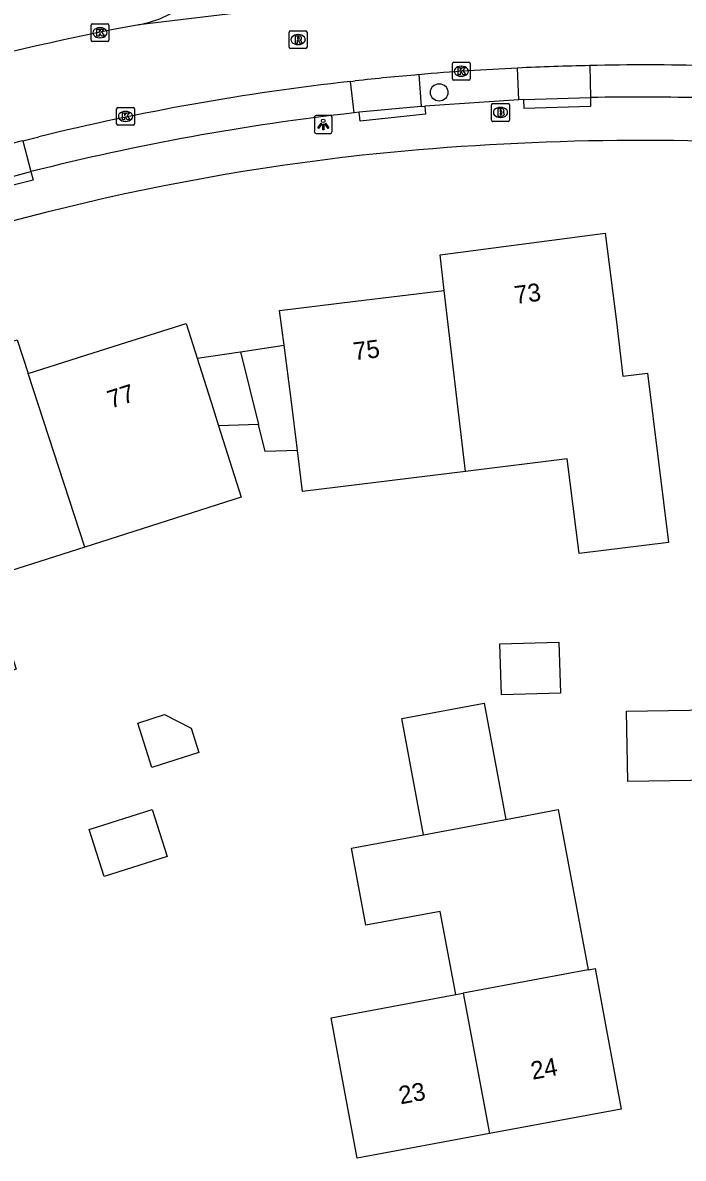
# Model space of a CAD drawing. Extents: x 160457 to 162082, y 388340 to 389736.
# Drawn here: x 161204.2 to 161241.2, y 388442.8 to 388506.4 of the extents above; entities that cross this region are included whole.
import ezdxf

# ---------------------------------------------------------------- set-up
doc = ezdxf.new("R2010")
doc.units = 0
for name, color, linetype in [('IMGEO_Boom', 7, 'Continuous'), ('IMGEO_Brandkraan', 7, 'Continuous'), ('IMGEO_Kolk', 7, 'Continuous'), ('IMGEO_Lichtpunt', 7, 'Continuous'), ('IMGEO_Pand', 7, 'Continuous'), ('IMGEO_Pand_nummerreeks', 7, 'Continuous'), ('IMGEO_Parkeervlak_open', 7, 'Continuous'), ('IMGEO_Rijbaan_lokaal_open', 7, 'Continuous'), ('IMGEO_Rioolput', 7, 'Continuous'), ('IMGEO_Voetpad_open', 7, 'Continuous')]:
    doc.layers.add(name, color=color, linetype=linetype)

msp = doc.modelspace()

# ---------------------------------------------------------------- linework, layer by layer
at = {"layer": 'IMGEO_Boom'}
msp.add_circle((161227.516, 388502.485), 0.489, dxfattribs=at)
at = {"layer": 'IMGEO_Brandkraan'}
for p, q in [((161230.451, 388500.937), (161230.451, 388501.789)), ((161230.526, 388501.863), (161231.378, 388501.863)), ((161230.939, 388501.643), (161230.964, 388501.643)), ((161231.452, 388501.789), (161231.452, 388500.937)), ((161231.378, 388500.863), (161230.526, 388500.863)), ((161230.962, 388501.083), (161230.937, 388501.083))]:
    msp.add_line(p, q, dxfattribs=at)
for points in [[(161230.451, 388500.937), (161230.451, 388501.789)], [(161230.526, 388501.863), (161231.378, 388501.863)], [(161230.799, 388501.563), (161230.799, 388501.163), (161231.012, 388501.163)], [(161231.03, 388501.563), (161230.799, 388501.563)], [(161230.978, 388501.482), (161230.924, 388501.482), (161230.924, 388501.406)], [(161230.924, 388501.406), (161230.977, 388501.406)], [(161230.986, 388501.33), (161230.924, 388501.33), (161230.924, 388501.249)], [(161230.924, 388501.249), (161230.986, 388501.249)], [(161231.452, 388501.789), (161231.452, 388500.937)], [(161231.378, 388500.863), (161230.526, 388500.863)]]:
    msp.add_lwpolyline(points, dxfattribs=at)
for centre, radius, start, end in [((161230.528, 388501.787), 0.0765, 91.55205, 178.44795), ((161230.528, 388501.787), 0.0765, 91.55205, 178.44795), ((161230.979, 388501.444), 0.0379, 267.82845, 90.93552), ((161230.987, 388501.289), 0.0404, 269.87594, 90.50774), ((161231.034, 388501.418), 0.145, 59.4692, 91.53667), ((161231.059, 388501.465), 0.0922, 285.51372, 58.15012), ((161231.064, 388501.273), 0.105, 301.31148, 78.98903), ((161231.376, 388501.787), 0.0765, 1.55205, 88.44795), ((161231.376, 388501.787), 0.0765, 1.55205, 88.44795), ((161230.528, 388500.939), 0.0765, 181.55205, 268.44795), ((161230.528, 388500.939), 0.0765, 181.55205, 268.44795), ((161231.018, 388501.414), 0.251, 268.66757, 293.53466), ((161231.376, 388500.939), 0.0765, 271.55205, 358.44795), ((161231.376, 388500.939), 0.0765, 271.55205, 358.44795)]:
    msp.add_arc(centre, radius, start, end, dxfattribs=at)
for centre, major_axis, ratio, start_param, end_param in [((161230.938, 388501.363), (-0.387, 0.002), 0.722429, 4.712389, 7.853982), ((161230.963, 388501.363), (-0.39, 0.002), 0.717154, 1.570796, 4.712389)]:
    msp.add_ellipse(centre, major_axis=major_axis, ratio=ratio, start_param=start_param, end_param=end_param, dxfattribs=at)
at = {"layer": 'IMGEO_Kolk'}
for p, q in [((161208.091, 388506.33), (161208.943, 388506.33)), ((161208.016, 388505.404), (161208.016, 388506.256)), ((161208.504, 388506.11), (161208.529, 388506.11)), ((161209.017, 388506.256), (161209.017, 388505.404)), ((161208.943, 388505.33), (161208.091, 388505.33)), ((161208.527, 388505.55), (161208.502, 388505.55)), ((161228.256, 388503.246), (161228.256, 388504.098)), ((161228.331, 388504.172), (161229.183, 388504.172)), ((161228.744, 388503.952), (161228.769, 388503.952)), ((161229.257, 388504.098), (161229.257, 388503.246)), ((161229.183, 388503.172), (161228.331, 388503.172)), ((161228.767, 388503.392), (161228.742, 388503.392)), ((161209.446, 388500.717), (161209.446, 388501.569)), ((161209.521, 388501.643), (161210.373, 388501.643)), ((161209.934, 388501.423), (161209.959, 388501.423)), ((161210.447, 388501.569), (161210.447, 388500.717)), ((161210.373, 388500.643), (161209.521, 388500.643)), ((161209.957, 388500.863), (161209.932, 388500.863))]:
    msp.add_line(p, q, dxfattribs=at)
for points in [[(161208.091, 388506.33), (161208.943, 388506.33)], [(161208.016, 388505.404), (161208.016, 388506.256)], [(161208.337, 388506.03), (161208.46, 388506.03), (161208.46, 388505.879), (161208.59, 388506.03), (161208.754, 388506.03), (161208.608, 388505.879), (161208.761, 388505.63), (161208.609, 388505.63), (161208.524, 388505.794), (161208.46, 388505.727), (161208.46, 388505.63), (161208.337, 388505.63), (161208.337, 388506.03)], [(161209.017, 388506.256), (161209.017, 388505.404)], [(161208.943, 388505.33), (161208.091, 388505.33)], [(161228.256, 388503.246), (161228.256, 388504.098)], [(161228.331, 388504.172), (161229.183, 388504.172)], [(161228.577, 388503.872), (161228.7, 388503.872), (161228.7, 388503.721), (161228.83, 388503.872), (161228.994, 388503.872), (161228.848, 388503.721), (161229.001, 388503.472), (161228.849, 388503.472), (161228.764, 388503.636), (161228.7, 388503.569), (161228.7, 388503.472), (161228.577, 388503.472), (161228.577, 388503.872)], [(161229.257, 388504.098), (161229.257, 388503.246)], [(161229.183, 388503.172), (161228.331, 388503.172)], [(161209.446, 388500.717), (161209.446, 388501.569)], [(161209.521, 388501.643), (161210.373, 388501.643)], [(161209.767, 388501.343), (161209.89, 388501.343), (161209.89, 388501.192), (161210.02, 388501.343), (161210.184, 388501.343), (161210.038, 388501.192), (161210.191, 388500.943), (161210.039, 388500.943), (161209.954, 388501.107), (161209.89, 388501.04), (161209.89, 388500.943), (161209.767, 388500.943), (161209.767, 388501.343)], [(161210.447, 388501.569), (161210.447, 388500.717)], [(161210.373, 388500.643), (161209.521, 388500.643)]]:
    msp.add_lwpolyline(points, dxfattribs=at)
for centre, start, end in [((161208.093, 388506.254), 91.55205, 178.44795), ((161208.093, 388506.254), 91.55205, 178.44795), ((161208.941, 388506.254), 1.55205, 88.44795), ((161208.941, 388506.254), 1.55205, 88.44795), ((161208.093, 388505.406), 181.55205, 268.44795), ((161208.093, 388505.406), 181.55205, 268.44795), ((161208.941, 388505.406), 271.55205, 358.44795), ((161208.941, 388505.406), 271.55205, 358.44795), ((161228.333, 388504.096), 91.55205, 178.44795), ((161228.333, 388504.096), 91.55205, 178.44795), ((161229.181, 388504.096), 1.55205, 88.44795), ((161229.181, 388504.096), 1.55205, 88.44795), ((161228.333, 388503.248), 181.55205, 268.44795), ((161228.333, 388503.248), 181.55205, 268.44795), ((161229.181, 388503.248), 271.55205, 358.44795), ((161229.181, 388503.248), 271.55205, 358.44795), ((161209.523, 388501.567), 91.55205, 178.44795), ((161209.523, 388501.567), 91.55205, 178.44795), ((161210.371, 388501.567), 1.55205, 88.44795), ((161210.371, 388501.567), 1.55205, 88.44795), ((161209.523, 388500.719), 181.55205, 268.44795), ((161209.523, 388500.719), 181.55205, 268.44795), ((161210.371, 388500.719), 271.55205, 358.44795), ((161210.371, 388500.719), 271.55205, 358.44795)]:
    msp.add_arc(centre, 0.0765, start, end, dxfattribs=at)
for centre, major_axis, ratio, start_param, end_param in [((161208.503, 388505.83), (-0.387, 0.002), 0.722429, 4.712389, 7.853982), ((161208.528, 388505.83), (-0.39, 0.002), 0.717154, 1.570796, 4.712389), ((161228.743, 388503.672), (-0.387, 0.002), 0.722429, 4.712389, 7.853982), ((161228.768, 388503.672), (-0.39, 0.002), 0.717154, 1.570796, 4.712389), ((161209.933, 388501.143), (-0.387, 0.002), 0.722429, 4.712389, 7.853982), ((161209.958, 388501.143), (-0.39, 0.002), 0.717154, 1.570796, 4.712389)]:
    msp.add_ellipse(centre, major_axis=major_axis, ratio=ratio, start_param=start_param, end_param=end_param, dxfattribs=at)
at = {"layer": 'IMGEO_Lichtpunt'}
for p, q in [((161220.523, 388501.094), (161220.523, 388500.287)), ((161220.523, 388501.094), (161220.523, 388500.287)), ((161221.425, 388501.189), (161220.617, 388501.189)), ((161221.425, 388501.189), (161220.617, 388501.189)), ((161221.519, 388500.287), (161221.519, 388501.094)), ((161221.519, 388500.287), (161221.519, 388501.094)), ((161220.617, 388500.193), (161221.425, 388500.193)), ((161220.617, 388500.193), (161221.425, 388500.193))]:
    msp.add_line(p, q, dxfattribs=at)
for points in [[(161220.897, 388500.758), (161220.936, 388500.73), (161220.748, 388500.468), (161220.71, 388500.495), (161220.897, 388500.758)], [(161220.999, 388500.71), (161221.046, 388500.71), (161221.046, 388500.388), (161220.999, 388500.388), (161220.999, 388500.71)], [(161221.109, 388500.73), (161221.147, 388500.757), (161221.334, 388500.495), (161221.295, 388500.467), (161221.109, 388500.73)]]:
    msp.add_lwpolyline(points, dxfattribs=at)
msp.add_circle((161221.022, 388500.892), 0.0994, dxfattribs=at)
for centre, start, end in [((161220.617, 388501.094), 90, 180), ((161220.617, 388501.094), 90, 180), ((161221.425, 388501.094), 0, 90), ((161221.425, 388501.094), 0, 90), ((161220.617, 388500.287), 180, 270), ((161220.617, 388500.287), 180, 270), ((161221.425, 388500.287), 270, 0), ((161221.425, 388500.287), 270, 360)]:
    msp.add_arc(centre, 0.0946, start, end, dxfattribs=at)
at = {"layer": 'IMGEO_Pand'}
for points in [[(161227.803, 388491.395), (161227.57, 388493.39), (161236.808, 388494.596), (161237.455, 388489.638), (161237.799, 388486.583), (161239.188, 388486.755), (161239.803, 388481.794), (161240.363, 388477.28), (161235.353, 388476.659), (161234.694, 388481.967), (161228.987, 388481.259)], [(161218.824, 388488.33), (161218.568, 388490.269), (161222.824, 388490.788), (161227.803, 388491.395)], [(161228.987, 388481.259), (161227.803, 388491.395)], [(161204.485, 388486.741), (161209.303, 388488.268), (161213.34, 388489.548), (161213.959, 388487.595)], [(161207.659, 388477.017), (161202.191, 388475.275), (161203.814, 388470.182), (161199.006, 388468.65), (161197.628, 388472.977), (161196.11, 388477.741), (161197.443, 388478.166), (161196.493, 388481.058), (161194.985, 388485.825), (161203.867, 388488.634), (161204.485, 388486.741)], [(161213.959, 388487.595), (161216.39, 388487.962)], [(161216.39, 388487.962), (161218.824, 388488.33)], [(161216.39, 388487.962), (161217.399, 388483.881)], [(161219.578, 388482.435), (161219.225, 388485.299), (161218.824, 388488.33)], [(161213.959, 388487.595), (161214.851, 388484.783), (161215.161, 388483.802)], [(161207.659, 388477.017), (161204.485, 388486.741)], [(161215.161, 388483.802), (161216.422, 388479.809), (161207.659, 388477.017)], [(161217.399, 388483.881), (161215.161, 388483.802)], [(161219.578, 388482.435), (161217.772, 388482.371), (161217.399, 388483.881)], [(161228.987, 388481.259), (161219.862, 388480.128), (161219.578, 388482.435)], [(161234.306, 388468.842), (161231.001, 388468.734), (161230.907, 388471.592), (161234.213, 388471.7), (161234.306, 388468.842)], [(161226.636, 388460.899), (161225.429, 388467.418), (161230.044, 388468.272), (161231.251, 388461.753)], [(161211.426, 388464.678), (161210.636, 388467.157), (161212.134, 388467.635), (161213.631, 388466.865), (161214.061, 388465.517), (161211.426, 388464.678)], [(161238.077, 388463.883), (161238.015, 388467.826), (161256.849, 388468.124), (161256.911, 388464.181), (161238.077, 388463.883)], [(161212.276, 388459.688), (161208.742, 388458.562), (161207.905, 388461.191), (161211.439, 388462.317), (161212.276, 388459.688)], [(161231.251, 388461.753), (161234.19, 388462.319), (161235.866, 388453.332)], [(161226.636, 388460.899), (161230.933, 388461.694), (161231.251, 388461.753)], [(161228.447, 388451.948), (161227.576, 388456.613), (161223.417, 388455.836), (161222.611, 388460.154), (161226.636, 388460.899)], [(161235.866, 388453.332), (161228.858, 388452.025)], [(161235.866, 388453.332), (161236.25, 388453.404), (161236.8, 388450.46), (161237.72, 388445.54), (161230.328, 388444.161)], [(161230.328, 388444.161), (161222.93, 388442.78), (161222.01, 388447.7), (161221.46, 388450.644), (161228.447, 388451.948)], [(161228.447, 388451.948), (161228.858, 388452.025)], [(161228.858, 388452.025), (161230.328, 388444.161)]]:
    msp.add_lwpolyline(points, dxfattribs=at)
at = {"layer": 'IMGEO_Parkeervlak_open'}
for points in [[(161231.976, 388502.062), (161231.907, 388503.851)], [(161235.958, 388503.987), (161235.988, 388502.199)], [(161226.37, 388503.48), (161226.51, 388501.705)], [(161222.753, 388501.339), (161222.546, 388503.099)], [(161204.186, 388499.777), (161204.648, 388498.048)]]:
    msp.add_lwpolyline(points, dxfattribs=at)
at = {"layer": 'IMGEO_Rijbaan_lokaal_open'}
for points in [[(161226.268, 388508.162), (161210.696, 388506.279)], [(161222.546, 388503.099), (161222.816, 388503.129)], [(161204.186, 388499.777), (161205.083, 388500)]]:
    msp.add_lwpolyline(points, dxfattribs=at)
for centre, radius, start, end in [((161209.598, 388512.282), 6.103, 280.36522, 9.04661), ((161234.541, 388377.249), 131.215, 100.47016, 110.69141), ((161238.834, 388358.963), 145.053, 92.73723, 94.92938), ((161238.523, 388367.17), 136.841, 91.07421, 92.7714), ((161239.168, 388374.061), 129.966, 85.55082, 91.41526), ((161238.167, 388365.859), 138.126, 94.89963, 96.38107), ((161237.872, 388365.986), 137.966, 96.37772, 103.74828), ((161237.671, 388366.807), 137.122, 104.13458, 105.84544)]:
    msp.add_arc(centre, radius, start, end, dxfattribs=at)
at = {"layer": 'IMGEO_Rioolput'}
for p, q in [((161219.113, 388505.017), (161219.113, 388505.869)), ((161219.188, 388505.943), (161220.04, 388505.943)), ((161219.601, 388505.723), (161219.626, 388505.723)), ((161220.114, 388505.869), (161220.114, 388505.017)), ((161219.624, 388505.163), (161219.599, 388505.163)), ((161220.04, 388504.943), (161219.188, 388504.943))]:
    msp.add_line(p, q, dxfattribs=at)
for points in [[(161219.113, 388505.017), (161219.113, 388505.869)], [(161219.188, 388505.943), (161220.04, 388505.943)], [(161220.114, 388505.869), (161220.114, 388505.017)], [(161219.702, 388505.641), (161219.45, 388505.643), (161219.45, 388505.243)], [(161219.45, 388505.243), (161219.574, 388505.243), (161219.574, 388505.405), (161219.585, 388505.405)], [(161219.628, 388505.562), (161219.574, 388505.562), (161219.574, 388505.481)], [(161219.574, 388505.481), (161219.626, 388505.481)], [(161219.632, 388505.376), (161219.703, 388505.243), (161219.843, 388505.243), (161219.778, 388505.369)], [(161220.04, 388504.943), (161219.188, 388504.943)]]:
    msp.add_lwpolyline(points, dxfattribs=at)
for centre, radius, start, end in [((161219.19, 388505.867), 0.0765, 91.55205, 178.44795), ((161219.19, 388505.867), 0.0765, 91.55205, 178.44795), ((161220.038, 388505.867), 0.0765, 1.55205, 88.44795), ((161220.038, 388505.867), 0.0765, 1.55205, 88.44795), ((161219.584, 388505.352), 0.0533, 26.02933, 88.69889), ((161219.61, 388505.67), 0.19, 274.7715, 282.96867), ((161219.634, 388505.466), 0.0964, 77.00612, 93.18647), ((161219.648, 388505.523), 0.0378, 276.66336, 79.67722), ((161219.701, 388505.531), 0.109, 350.36119, 89.41601), ((161219.699, 388505.531), 0.112, 277.58423, 350.98172), ((161219.683, 388505.316), 0.108, 29.51342, 73.79051), ((161219.19, 388505.019), 0.0765, 181.55205, 268.44795), ((161219.19, 388505.019), 0.0765, 181.55205, 268.44795), ((161220.038, 388505.019), 0.0765, 271.55205, 358.44795), ((161220.038, 388505.019), 0.0765, 271.55205, 358.44795)]:
    msp.add_arc(centre, radius, start, end, dxfattribs=at)
for centre, major_axis, ratio, start_param, end_param in [((161219.6, 388505.443), (-0.387, 0.002), 0.722429, 4.712389, 7.853982), ((161219.625, 388505.443), (-0.39, 0.002), 0.717154, 1.570796, 4.712389)]:
    msp.add_ellipse(centre, major_axis=major_axis, ratio=ratio, start_param=start_param, end_param=end_param, dxfattribs=at)
at = {"layer": 'IMGEO_Voetpad_open'}
for points in [[(161231.976, 388502.062), (161226.709, 388501.724)], [(161232.259, 388502.08), (161231.976, 388502.062)], [(161235.988, 388502.199), (161236.003, 388501.7), (161232.274, 388501.585), (161232.259, 388502.08)], [(161232.259, 388502.08), (161235.988, 388502.199)], [(161223.041, 388501.371), (161222.753, 388501.339)], [(161226.709, 388501.724), (161226.759, 388501.269), (161223.094, 388500.874), (161223.041, 388501.371)], [(161226.51, 388501.705), (161223.041, 388501.371)], [(161226.51, 388501.705), (161226.709, 388501.724)], [(161204.648, 388498.048), (161204.769, 388497.563), (161201.113, 388496.651), (161201.008, 388497.074)], [(161201.008, 388497.074), (161204.648, 388498.048)]]:
    msp.add_lwpolyline(points, dxfattribs=at)
for centre, radius, start, end in [((161238.714, 388357.57), 144.655, 85.88627, 91.07977), ((161237.847, 388367.003), 135.181, 96.41093, 100.31396), ((161238.058, 388365.778), 136.424, 100.30915, 104.17597), ((161238.953, 388350.269), 149.529, 86.30749, 96.0412), ((161238.162, 388365.537), 134.266, 96.39138, 127.00008)]:
    msp.add_arc(centre, radius, start, end, dxfattribs=at)

# ---------------------------------------------------------------- texts
at = {"layer": 'IMGEO_Pand_nummerreeks'}
for s, rotation, p in [('73', 7.43777, (161231.794, 388490.633)), ('75', 6.94998, (161222.761, 388487.476)), ('77', 17.5898, (161209.117, 388484.769)), ('24', 10.57107, (161232.749, 388447.177)), ('23', 10.57107, (161225.354, 388445.797))]:
    msp.add_text(s, height=1, rotation=rotation, dxfattribs=at).set_placement(p)

doc.saveas('drawing.dxf')
